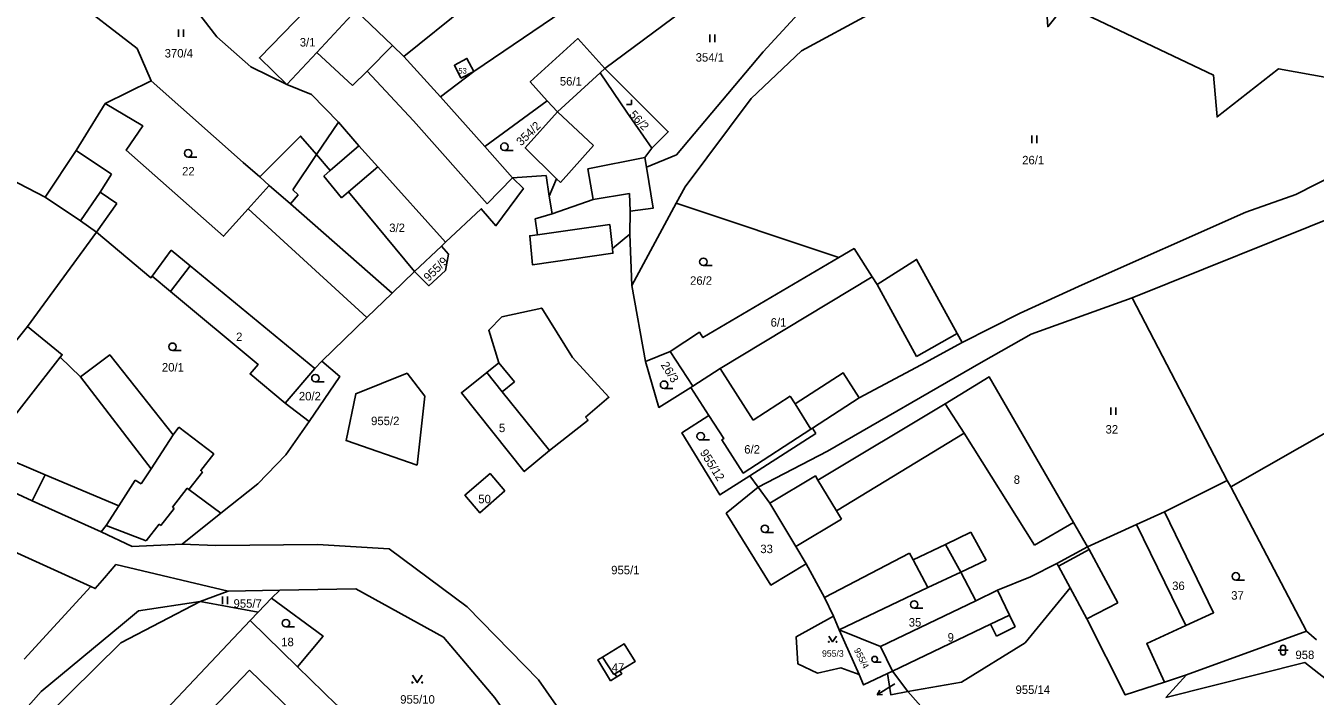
# Model space of a CAD drawing. Extents: x -7483133 to -743169, y -11317770 to -1127091.
# Drawn here: x -747956.4 to -747697.3, y -1130986.8 to -1130852.2 of the extents above; entities that cross this region are included whole.
import ezdxf

# ---------------------------------------------------------------- set-up
doc = ezdxf.new("R2010")
doc.units = 0
for name, color, linetype in [('Hranice parcel', 7, 'Continuous'), ('Parcelní čísla', 7, 'Continuous'), ('Pop  PČ popisy', 7, 'Continuous'), ('Vnitřní kresba', 7, 'Continuous'), ('Značky kultur', 7, 'Continuous')]:
    doc.layers.add(name, color=color, linetype=linetype)

msp = doc.modelspace()

# ---------------------------------------------------------------- linework, layer by layer
at = {"layer": 'Hranice parcel'}
for p, q in [((-747804.38, -1130834.32), (-747840.03, -1130860.79)), ((-747873.03, -1130866.5), (-747880.46, -1130858.39)), ((-747931.2, -1130863.28), (-747940.47, -1130867.84)), ((-747864.12, -1130876.49), (-747873.03, -1130866.5)), ((-747851.6, -1130867.26), (-747864.12, -1130876.49)), ((-747851.6, -1130867.26), (-747849.58, -1130869.48)), ((-747858.58, -1130882.72), (-747864.12, -1130876.49)), ((-747909.4, -1130882.58), (-747907.48, -1130884.27)), ((-747734.07, -1130906.85), (-747680.49, -1130885.34)), ((-747825.73, -1130887.83), (-747834.6, -1130904.4)), ((-747825.73, -1130887.83), (-747793.01, -1130898.76)), ((-747942.19, -1130893.69), (-747956.08, -1130912.6)), ((-747872.89, -1130896.5), (-747872.04, -1130895.7)), ((-747834.6, -1130904.4), (-747834.99, -1130894.09)), ((-747878.28, -1130901.53), (-747872.89, -1130896.5)), ((-747882.81, -1130905.92), (-747878.28, -1130901.53)), ((-747834.6, -1130904.4), (-747831.83, -1130919.6)), ((-747714.93, -1130943.52), (-747734.07, -1130906.85)), ((-747956.08, -1130912.6), (-747974.9, -1130935.77)), ((-747831.83, -1130919.6), (-747826.88, -1130917.6)), ((-747826.88, -1130917.6), (-747822.35, -1130924.58)), ((-747822.35, -1130924.58), (-747822.73, -1130924.82)), ((-747822.73, -1130924.82), (-747819.12, -1130930.45)), ((-747810.2, -1130931.39), (-747802.76, -1130926.61)), ((-747798.33, -1130933.02), (-747788.95, -1130926.93)), ((-747899.44, -1130931.65), (-747904.3, -1130927.98)), ((-747810.92, -1130942.58), (-747797.65, -1130934.06)), ((-747798.61, -1130933.2), (-747798.33, -1130933.02)), ((-747797.65, -1130934.06), (-747798.33, -1130933.02)), ((-747809.25, -1130944.84), (-747810.92, -1130942.58)), ((-747809.25, -1130944.84), (-747806.85, -1130948.1)), ((-747727.56, -1130949.81), (-747714.93, -1130943.52)), ((-747714.21, -1130944.8), (-747714.93, -1130943.52)), ((-747699.04, -1130973.8), (-747714.21, -1130944.8)), ((-747917.18, -1130950.1), (-747923.65, -1130945.33)), ((-747924.97, -1130956.33), (-747917.18, -1130950.1)), ((-747749.19, -1130960.19), (-747743.01, -1130956.84)), ((-747956.74, -1130979.41), (-747943.32, -1130964.83)), ((-747915.76, -1130965.72), (-747921.38, -1130967.81)), ((-747905.36, -1130965.53), (-747915.76, -1130965.72)), ((-747907.05, -1130967.14), (-747905.36, -1130965.53)), ((-747909.68, -1130969.99), (-747921.38, -1130967.81)), ((-747907.05, -1130967.14), (-747909.68, -1130969.99)), ((-747765.48, -1130967.66), (-747784.66, -1130976.88)), ((-747911.3, -1130971.64), (-747909.68, -1130969.99)), ((-747794.11, -1130970.77), (-747792.94, -1130973.48)), ((-747901.77, -1130980.96), (-747911.3, -1130971.64)), ((-747788.92, -1130982.46), (-747792.94, -1130973.48)), ((-747792.94, -1130973.48), (-747784.66, -1130976.88)), ((-747723.14, -1130982.58), (-747699.04, -1130973.8)), ((-747696.99, -1130975.53), (-747699.04, -1130973.8)), ((-747784.66, -1130976.88), (-747782.22, -1130981.78)), ((-747783.2, -1130982.29), (-747782.22, -1130981.78)), ((-747782.22, -1130981.78), (-747779.16, -1130985.88)), ((-747727.55, -1130984.01), (-747723.14, -1130982.58)), ((-747727.26, -1130987.09), (-747723.14, -1130982.58)), ((-747774.01, -1130991.73), (-747779.16, -1130985.88))]:
    msp.add_line(p, q, dxfattribs=at)
for points in [[(-747820.55, -1130816.09), (-747867.74, -1130848.23), (-747880.46, -1130858.39)], [(-747812.81, -1130825.22), (-747848.46, -1130849.27), (-747866.39, -1130861.37), (-747873.03, -1130866.5)], [(-747937.23, -1130830.7), (-747921.89, -1130849.4), (-747917.99, -1130854.46), (-747911.17, -1130860.49), (-747903.93, -1130864)], [(-747952.53, -1130886.62), (-747963.27, -1130881.1), (-747989.61, -1130862.33), (-748011.06, -1130841.51), (-748016.47, -1130840.3)], [(-747895.31, -1130844.05), (-747909.44, -1130858.68), (-747903.93, -1130864)], [(-747831.64, -1130880.59), (-747825.65, -1130878.15), (-747808.21, -1130857.46), (-747795.63, -1130843.76)], [(-747931.2, -1130863.28), (-747934.04, -1130856.8), (-747947.78, -1130846.14)], [(-747751.43, -1130846.33), (-747786.35, -1130849.61), (-747800.53, -1130857.22), (-747810.62, -1130866.79), (-747823.91, -1130884.54), (-747825.73, -1130887.83)], [(-747687.14, -1130864.03), (-747704.65, -1130860.86), (-747717, -1130870.51), (-747717.72, -1130862.13), (-747747.45, -1130847.99), (-747751.02, -1130852.43), (-747751.43, -1130846.33)], [(-747880.46, -1130858.39), (-747882.73, -1130856.2), (-747890.05, -1130849.13), (-747891.29, -1130847.94)], [(-747840.03, -1130860.79), (-747845.48, -1130854.8), (-747855.03, -1130863.49), (-747851.6, -1130867.26)], [(-747868.98, -1130862.72), (-747866.39, -1130861.37), (-747867.74, -1130858.78), (-747870.26, -1130860.14), (-747868.98, -1130862.72)], [(-747830.59, -1130876.82), (-747835.61, -1130869.57), (-747840.96, -1130861.66), (-747840.03, -1130860.79)], [(-747830.59, -1130876.82), (-747827.3, -1130873.5), (-747840.03, -1130860.79)], [(-747909.4, -1130882.58), (-747912.7, -1130879.65), (-747931.2, -1130863.28)], [(-747903.93, -1130864), (-747898.96, -1130866.03), (-747893.59, -1130871.58)], [(-747768.2, -1130915.84), (-747756.58, -1130909.94), (-747744.11, -1130904.25), (-747711.23, -1130889.62), (-747701.16, -1130886.13), (-747693.1, -1130881.99), (-747687.11, -1130871.26), (-747687.14, -1130864.03)], [(-747940.47, -1130867.84), (-747946.29, -1130877.28), (-747952.53, -1130886.62)], [(-747907.48, -1130884.27), (-747911.73, -1130888.98), (-747916.7, -1130894.49), (-747936.25, -1130877.17), (-747932.92, -1130872.33), (-747940.47, -1130867.84)], [(-747849.58, -1130869.48), (-747856.02, -1130876.74), (-747849.73, -1130882.95), (-747851.22, -1130886.4)], [(-747893.59, -1130871.58), (-747897.97, -1130878.1), (-747901.18, -1130874.36), (-747909.4, -1130882.58)], [(-747893.59, -1130871.58), (-747889.47, -1130876.3), (-747885.64, -1130880.57), (-747872.04, -1130895.7)], [(-747831.64, -1130880.59), (-747832, -1130878.65), (-747830.59, -1130876.82)], [(-747872.04, -1130895.7), (-747864.89, -1130888.95), (-747861.93, -1130892.38), (-747856.4, -1130884.91), (-747858.58, -1130882.72)], [(-747858.58, -1130882.72), (-747851.86, -1130882.31), (-747851.22, -1130886.4)], [(-747834.99, -1130894.09), (-747834.94, -1130889.44), (-747830.29, -1130888.84), (-747831.64, -1130880.59)], [(-747882.81, -1130905.92), (-747903.24, -1130887.99), (-747907.48, -1130884.27)], [(-747952.53, -1130886.62), (-747945.42, -1130891.38), (-747942.19, -1130893.69)], [(-747851.22, -1130886.4), (-747850.63, -1130889.96), (-747854.03, -1130890.99), (-747853.59, -1130894.17), (-747855.12, -1130894.39), (-747854.58, -1130900.2), (-747838.4, -1130897.9), (-747838.48, -1130896.91), (-747834.99, -1130894.09)], [(-747942.19, -1130893.69), (-747931.25, -1130902.83), (-747930.99, -1130902.52), (-747927.35, -1130905.55), (-747909.73, -1130920.21), (-747911.33, -1130922.13), (-747904.3, -1130927.98)], [(-747714.21, -1130944.8), (-747658.27, -1130912.95), (-747627.71, -1130894.75)], [(-747872.89, -1130896.5), (-747871.47, -1130898.11), (-747872.07, -1130901.37), (-747875.4, -1130904.41), (-747878.28, -1130901.53)], [(-747786.33, -1130902.63), (-747789.93, -1130896.95), (-747793.01, -1130898.76)], [(-747793.01, -1130898.76), (-747820.31, -1130914.83), (-747821.04, -1130913.77), (-747826.88, -1130917.6)], [(-747768.2, -1130915.84), (-747769.2, -1130914.03), (-747777.39, -1130899.14), (-747785.31, -1130904.19), (-747786.33, -1130902.63)], [(-747896.9, -1130919.58), (-747887.85, -1130910.81), (-747882.81, -1130905.92)], [(-747734.07, -1130906.85), (-747754.36, -1130914.15), (-747764.38, -1130919.82), (-747795.26, -1130937.61), (-747809.25, -1130944.84)], [(-747843.9, -1130930.84), (-747839.22, -1130926.8), (-747846.52, -1130918.84), (-747852.72, -1130908.9), (-747860.71, -1130910.68), (-747863.35, -1130913.36), (-747861.32, -1130919.89), (-747863.78, -1130921.85), (-747868.87, -1130925.9), (-747856.24, -1130941.74), (-747851.16, -1130937.49), (-747843.41, -1130931.39), (-747843.9, -1130930.84)], [(-747925.67, -1130932.84), (-747926.76, -1130934.36), (-747939.55, -1130918.32), (-747945.43, -1130922.74), (-747949.51, -1130918.78), (-747949.09, -1130918.27), (-747956.08, -1130912.6)], [(-747943.32, -1130964.83), (-747980.23, -1130948.11), (-748009.46, -1130932.87), (-748022.64, -1130922.41), (-748027.06, -1130916.24)], [(-747788.95, -1130926.93), (-747776.49, -1130920.27), (-747768.2, -1130915.84)], [(-747904.3, -1130927.98), (-747898.32, -1130921.01), (-747896.9, -1130919.58)], [(-747899.44, -1130931.65), (-747893.27, -1130922.65), (-747896.9, -1130919.58)], [(-747831.83, -1130919.6), (-747829.18, -1130928.84), (-747822.73, -1130924.82)], [(-747822.35, -1130924.58), (-747816.84, -1130921.05), (-747810.2, -1130931.39)], [(-747877.73, -1130940.47), (-747892.05, -1130935.51), (-747890.11, -1130926.12), (-747879.78, -1130921.99), (-747876.24, -1130926.56), (-747877.73, -1130940.47)], [(-747743.01, -1130956.84), (-747745.82, -1130951.95), (-747762.77, -1130922.74), (-747771.66, -1130928.1), (-747797.2, -1130943.47), (-747797.72, -1130942.61), (-747806.85, -1130948.1)], [(-747802.76, -1130926.61), (-747801.79, -1130928.13), (-747792.11, -1130921.93), (-747788.95, -1130926.93)], [(-747917.18, -1130950.1), (-747909.76, -1130944.17), (-747904.14, -1130938.37), (-747899.44, -1130931.65)], [(-747810.92, -1130942.58), (-747816.91, -1130946.43), (-747824.59, -1130933.96), (-747819.12, -1130930.45)], [(-747819.12, -1130930.45), (-747816.13, -1130935.12), (-747816.51, -1130935.36), (-747812.22, -1130942.04), (-747798.61, -1130933.2)], [(-747923.65, -1130945.33), (-747920.91, -1130941.82), (-747921.26, -1130941.54), (-747918.64, -1130938.18), (-747925.67, -1130932.84)], [(-747974.9, -1130935.77), (-747975.53, -1130936.55), (-747967.6, -1130941.88), (-747955.12, -1130947.63), (-747941.28, -1130953.85), (-747935.01, -1130956.79), (-747924.97, -1130956.33)], [(-747860.11, -1130945.6), (-747863.09, -1130942.14), (-747868.17, -1130946.48), (-747865.14, -1130950.05), (-747860.11, -1130945.6)], [(-747809.25, -1130944.84), (-747815.62, -1130950.1), (-747806.65, -1130964.52), (-747799.54, -1130960.27)], [(-747806.85, -1130948.1), (-747801.65, -1130956.79), (-747799.54, -1130960.27)], [(-747727.56, -1130949.81), (-747733.16, -1130952.36), (-747743.01, -1130956.84)], [(-747727.55, -1130984.01), (-747731.13, -1130976.23), (-747723.26, -1130972.63), (-747717.69, -1130970.09), (-747727.56, -1130949.81)], [(-747924.97, -1130956.33), (-747918.19, -1130956.61), (-747897.81, -1130956.39), (-747883.35, -1130957.23), (-747867.68, -1130968.89), (-747853.38, -1130983.52), (-747843.2, -1130998.16), (-747832.03, -1131034.24), (-747827.69, -1131050.62), (-747823.07, -1131065.32)], [(-747915.76, -1130965.72), (-747938.3, -1130960.4), (-747940.61, -1130963.08), (-747942.46, -1130965.22), (-747943.32, -1130964.83)], [(-747799.54, -1130960.27), (-747795.87, -1130967.04), (-747794.11, -1130970.77)], [(-747765.48, -1130967.66), (-747761.14, -1130965.57), (-747754.52, -1130962.87), (-747749.19, -1130960.19)], [(-747746.53, -1130965.11), (-747748.88, -1130960.76), (-747749.19, -1130960.19)], [(-747792.94, -1130973.48), (-747775.11, -1130965.02), (-747768.52, -1130961.91), (-747765.48, -1130967.66)], [(-747832.63, -1131062.43), (-747842.17, -1131030.42), (-747852.24, -1131001.44), (-747862.12, -1130987.14), (-747872.45, -1130974.99), (-747890.11, -1130965.25), (-747905.36, -1130965.53)], [(-747779.16, -1130985.88), (-747768.38, -1130984.02), (-747755.59, -1130976.12), (-747746.53, -1130965.11)], [(-747746.53, -1130965.11), (-747743.17, -1130971.3), (-747735.45, -1130986.58), (-747727.55, -1130984.01)], [(-747980.93, -1131019.45), (-747968.09, -1131002.39), (-747962.23, -1130995.86), (-747953.3, -1130985.9), (-747936.97, -1130972.39), (-747933.73, -1130969.71), (-747921.38, -1130967.81)], [(-747921.38, -1130967.81), (-747937.31, -1130976.12), (-747967.89, -1131006.15), (-747980.93, -1131019.45)], [(-747901.77, -1130980.96), (-747896.66, -1130974.79), (-747907.05, -1130967.14)], [(-747788.92, -1130982.46), (-747792.6, -1130981.16), (-747797.32, -1130982.19), (-747801.28, -1130980.31), (-747801.56, -1130974.89), (-747794.11, -1130970.77)], [(-747911.3, -1130971.64), (-747939.39, -1131001.36), (-747946.28, -1131008.68)], [(-747838.9, -1130983.72), (-747837.64, -1130982.94), (-747836.63, -1130982.32), (-747836.99, -1130981.73), (-747833.96, -1130979.87), (-747836.13, -1130976.33), (-747840.51, -1130978.98), (-747841.46, -1130979.55), (-747838.9, -1130983.72)], [(-747893.47, -1130989.15), (-747893.98, -1130988.57), (-747901.77, -1130980.96)], [(-747641.15, -1131027.46), (-747677.24, -1130997.39), (-747699.35, -1130980.06), (-747727.26, -1130987.09)], [(-747783.2, -1130982.29), (-747788.06, -1130984.58), (-747788.92, -1130982.46)], [(-747779.16, -1130985.88), (-747782.56, -1130986.54), (-747783.2, -1130982.29)]]:
    msp.add_lwpolyline(points, dxfattribs=at)
at = {"layer": 'Pop  PČ popisy'}
for p, q in [((-747782.79, -1130984.99), (-747785.33, -1130986.58)), ((-747785.33, -1130986.58), (-747784.75, -1130985.62)), ((-747785.33, -1130986.58), (-747784.22, -1130986.47)), ((-747781.73, -1130984.34), (-747782.79, -1130984.99))]:
    msp.add_line(p, q, dxfattribs=at)
at = {"layer": 'Vnitřní kresba'}
for p, q in [((-747890.05, -1130849.13), (-747897.92, -1130857.56)), ((-747887.82, -1130861.32), (-747882.73, -1130856.2)), ((-747897.92, -1130857.56), (-747903.93, -1130864)), ((-747897.92, -1130857.56), (-747890.77, -1130864.23)), ((-747887.82, -1130861.32), (-747890.77, -1130864.23)), ((-747878.46, -1130871.28), (-747887.82, -1130861.32)), ((-747840.96, -1130861.66), (-747849.58, -1130869.48)), ((-747842.34, -1130876.27), (-747849.58, -1130869.48)), ((-747863.67, -1130887.95), (-747878.46, -1130871.28)), ((-747946.29, -1130877.28), (-747939.2, -1130881.99)), ((-747895.21, -1130881.31), (-747889.47, -1130876.3)), ((-747848.96, -1130883.68), (-747842.34, -1130876.27)), ((-747897.97, -1130878.1), (-747902.71, -1130885.17)), ((-747897.97, -1130878.1), (-747895.21, -1130881.31)), ((-747832, -1130878.65), (-747843.45, -1130880.95)), ((-747939.2, -1130881.99), (-747941.45, -1130885.62)), ((-747896.52, -1130882.45), (-747895.21, -1130881.31)), ((-747892.98, -1130886.77), (-747896.52, -1130882.45)), ((-747891.57, -1130885.56), (-747885.64, -1130880.57)), ((-747858.58, -1130882.72), (-747863.67, -1130887.95)), ((-747843.45, -1130880.95), (-747842.38, -1130887.09)), ((-747902.71, -1130885.17), (-747901.69, -1130886.19)), ((-747849.73, -1130882.95), (-747848.96, -1130883.68)), ((-747945.42, -1130891.38), (-747941.45, -1130885.62)), ((-747938.14, -1130887.93), (-747942.19, -1130893.69)), ((-747941.45, -1130885.62), (-747938.14, -1130887.93)), ((-747901.69, -1130886.19), (-747903.24, -1130887.99)), ((-747891.57, -1130885.56), (-747892.98, -1130886.77)), ((-747878.28, -1130901.53), (-747891.57, -1130885.56)), ((-747850.63, -1130889.96), (-747842.38, -1130887.09)), ((-747842.38, -1130887.09), (-747835.08, -1130885.88)), ((-747835.08, -1130885.88), (-747834.94, -1130889.44)), ((-747887.85, -1130910.81), (-747911.73, -1130888.98)), ((-747839.02, -1130892.13), (-747853.59, -1130894.17)), ((-747838.48, -1130896.91), (-747839.02, -1130892.13)), ((-747927.18, -1130897.3), (-747930.99, -1130902.52)), ((-747923.37, -1130900.43), (-747927.18, -1130897.3)), ((-747923.37, -1130900.43), (-747927.35, -1130905.55)), ((-747923.37, -1130900.43), (-747898.32, -1130921.01)), ((-747786.33, -1130902.63), (-747816.84, -1130921.05)), ((-747785.31, -1130904.19), (-747777.39, -1130918.63)), ((-747769.2, -1130914.03), (-747777.39, -1130918.63)), ((-747949.51, -1130918.78), (-747964.11, -1130937.48)), ((-747861.32, -1130919.89), (-747858.22, -1130923.72)), ((-747931.2, -1130941.16), (-747945.43, -1130922.74)), ((-747860.68, -1130925.7), (-747863.78, -1130921.85)), ((-747858.22, -1130923.72), (-747860.68, -1130925.7)), ((-747860.68, -1130925.7), (-747851.16, -1130937.49)), ((-747801.79, -1130928.13), (-747798.61, -1130933.2)), ((-747767.79, -1130934.01), (-747771.66, -1130928.1)), ((-747926.76, -1130934.36), (-747931.2, -1130941.16)), ((-747793.47, -1130949.63), (-747767.79, -1130934.01)), ((-747753.68, -1130956.54), (-747767.79, -1130934.01)), ((-747964.11, -1130937.48), (-747952.52, -1130942.42)), ((-747955.12, -1130947.63), (-747952.52, -1130942.42)), ((-747952.52, -1130942.42), (-747937.72, -1130948.61)), ((-747933.19, -1130944.19), (-747931.2, -1130941.16)), ((-747937.72, -1130948.61), (-747934.42, -1130943.46)), ((-747934.42, -1130943.46), (-747933.19, -1130944.19)), ((-747924, -1130945.06), (-747926.95, -1130948.85)), ((-747923.65, -1130945.33), (-747924, -1130945.06)), ((-747797.2, -1130943.47), (-747793.47, -1130949.63)), ((-747937.72, -1130948.61), (-747940.26, -1130952.54)), ((-747926.6, -1130949.12), (-747929.28, -1130952.56)), ((-747926.95, -1130948.85), (-747926.6, -1130949.12)), ((-747793.47, -1130949.63), (-747792.49, -1130951.26)), ((-747940.26, -1130952.54), (-747941.28, -1130953.85)), ((-747932.25, -1130955.65), (-747940.26, -1130952.54)), ((-747929.63, -1130952.29), (-747932.25, -1130955.65)), ((-747929.28, -1130952.56), (-747929.63, -1130952.29)), ((-747801.65, -1130956.79), (-747792.49, -1130951.26)), ((-747753.68, -1130956.54), (-747745.82, -1130951.95)), ((-747733.16, -1130952.36), (-747723.26, -1130972.63)), ((-747766.45, -1130953.93), (-747771.54, -1130956.35)), ((-747763.42, -1130959.49), (-747766.45, -1130953.93)), ((-747771.54, -1130956.35), (-747778.1, -1130959.43)), ((-747771.54, -1130956.35), (-747768.52, -1130961.91)), ((-747748.88, -1130960.76), (-747742.69, -1130957.41)), ((-747742.69, -1130957.41), (-747743.01, -1130956.84)), ((-747736.92, -1130968.11), (-747742.69, -1130957.41)), ((-747778.81, -1130958.12), (-747795.87, -1130967.04)), ((-747778.81, -1130958.12), (-747778.1, -1130959.43)), ((-747778.1, -1130959.43), (-747775.11, -1130965.02)), ((-747768.52, -1130961.91), (-747763.42, -1130959.49)), ((-747761.14, -1130965.57), (-747758.74, -1130970.57)), ((-747743.17, -1130971.3), (-747736.92, -1130968.11)), ((-747758.74, -1130970.57), (-747762.53, -1130972.38)), ((-747758.74, -1130970.57), (-747757.54, -1130972.91)), ((-747762.53, -1130972.38), (-747782.22, -1130981.78)), ((-747761.33, -1130974.79), (-747762.53, -1130972.38)), ((-747757.54, -1130972.91), (-747761.33, -1130974.79)), ((-747840.51, -1130978.98), (-747838.26, -1130982.51)), ((-747911.42, -1130981.63), (-747934.8, -1131005.8)), ((-747902.74, -1130990.02), (-747911.42, -1130981.63)), ((-747838.26, -1130982.51), (-747838.01, -1130982.35)), ((-747838.01, -1130982.35), (-747836.99, -1130981.73)), ((-747838.01, -1130982.35), (-747837.64, -1130982.94))]:
    msp.add_line(p, q, dxfattribs=at)
at = {"layer": 'Značky kultur'}
for p, q in [((-747925.71, -1130854.44), (-747925.71, -1130852.94)), ((-747924.71, -1130854.44), (-747924.71, -1130852.94)), ((-747818.95, -1130855.49), (-747818.95, -1130853.99)), ((-747817.95, -1130855.49), (-747817.95, -1130853.99)), ((-747834.66, -1130868.06), (-747834.66, -1130867.06)), ((-747835.66, -1130868.06), (-747834.66, -1130868.06)), ((-747754.2, -1130875.77), (-747754.2, -1130874.27)), ((-747753.2, -1130875.77), (-747753.2, -1130874.27)), ((-747860.22, -1130877.25), (-747858.47, -1130877.25)), ((-747923.77, -1130878.57), (-747922.02, -1130878.57)), ((-747820.23, -1130900.36), (-747818.48, -1130900.36)), ((-747926.92, -1130917.42), (-747925.17, -1130917.42)), ((-747898.2, -1130923.72), (-747896.45, -1130923.72)), ((-747828.13, -1130925.05), (-747826.38, -1130925.05)), ((-747738.33, -1130930.36), (-747738.33, -1130928.86)), ((-747737.33, -1130930.36), (-747737.33, -1130928.86)), ((-747820.78, -1130935.39), (-747819.03, -1130935.39)), ((-747807.88, -1130953.97), (-747806.13, -1130953.97)), ((-747713.22, -1130963.53), (-747711.47, -1130963.53)), ((-747916.89, -1130968.34), (-747916.89, -1130966.84)), ((-747915.89, -1130968.34), (-747915.89, -1130966.84)), ((-747777.86, -1130969.18), (-747776.11, -1130969.18)), ((-747904.13, -1130972.92), (-747902.38, -1130972.92)), ((-747704.73, -1130977.6), (-747702.73, -1130977.6)), ((-747704.23, -1130977.1), (-747704.23, -1130978.1)), ((-747703.23, -1130978.1), (-747703.23, -1130977.1)), ((-747785.82, -1130980), (-747784.47, -1130980))]:
    msp.add_line(p, q, dxfattribs=at)
for points in [[(-747795.02, -1130974.76), (-747794.25, -1130975.92), (-747793.48, -1130974.76)], [(-747878.72, -1130982.59), (-747877.72, -1130984.09), (-747876.72, -1130982.59)]]:
    msp.add_lwpolyline(points, dxfattribs=at)
for centre, radius in [((-747923.77, -1130877.82), 0.75), ((-747860.22, -1130876.5), 0.75), ((-747820.23, -1130899.61), 0.75), ((-747926.92, -1130916.67), 0.75), ((-747898.2, -1130922.97), 0.75), ((-747828.13, -1130924.3), 0.75), ((-747820.78, -1130934.64), 0.75), ((-747807.88, -1130953.22), 0.75), ((-747713.22, -1130962.78), 0.75), ((-747777.86, -1130968.43), 0.75), ((-747904.13, -1130972.17), 0.75), ((-747795.02, -1130975.92), 0.077), ((-747793.48, -1130975.92), 0.077), ((-747785.81, -1130979.42), 0.577), ((-747878.72, -1130984.09), 0.1), ((-747876.72, -1130984.09), 0.1)]:
    msp.add_circle(centre, radius, dxfattribs=at)
for centre, start, end in [((-747703.73, -1130977.1), 0, 180), ((-747703.73, -1130978.1), 180, 359.9879)]:
    msp.add_arc(centre, 0.5, start, end, dxfattribs=at)

# ---------------------------------------------------------------- texts
at = {"layer": 'Parcelní čísla'}
for s, height, p in [('370/4', 1.7, (-747928.5, -1130858.59)), ('3/1', 1.7, (-747901.35, -1130856.38)), ('354/1', 1.7, (-747821.78, -1130859.42)), ('53', 1.14, (-747869.48, -1130861.84)), ('56/1', 1.7, (-747849.08, -1130864.22)), ('26/1', 1.7, (-747756.16, -1130880.04)), ('22', 1.7, (-747925, -1130882.27)), ('3/2', 1.7, (-747883.37, -1130893.64)), ('26/2', 1.7, (-747822.91, -1130904.23)), ('6/1', 1.7, (-747806.72, -1130912.63)), ('2', 1.7, (-747914.15, -1130915.53)), ('20/1', 1.7, (-747929.05, -1130921.64)), ('20/2', 1.7, (-747901.53, -1130927.44)), ('955/2', 1.7, (-747887.01, -1130932.41)), ('5', 1.7, (-747861.32, -1130933.81)), ('32', 1.7, (-747739.41, -1130934.1)), ('6/2', 1.7, (-747812.02, -1130938.12)), ('8', 1.7, (-747757.86, -1130944.2)), ('50', 1.7, (-747865.47, -1130948.1)), ('33', 1.7, (-747808.79, -1130958.11)), ('955/1', 1.7, (-747838.76, -1130962.36)), ('36', 1.7, (-747726.02, -1130965.52)), ('37', 1.7, (-747714.15, -1130967.45)), ('955/7', 1.7, (-747914.66, -1130969.07)), ('35', 1.7, (-747778.96, -1130972.85)), ('18', 1.7, (-747905.08, -1130976.8)), ('9', 1.7, (-747771.15, -1130975.87)), ('955/3', 1.304, (-747796.39, -1130978.91)), ('958', 1.7, (-747701.24, -1130979.38)), ('47', 1.7, (-747838.65, -1130981.92)), ('955/10', 1.7, (-747881.16, -1130988.33)), ('955/14', 1.7, (-747757.5, -1130986.38))]:
    msp.add_text(s, height=height, dxfattribs=at).set_placement(p)
for s, height, rotation, p in [('56/2', 1.7, 313, (-747835.26, -1130870.17)), ('354/2', 1.7, 44, (-747856.85, -1130876.45)), ('955/9', 1.7, 45, (-747875.44, -1130903.68)), ('26/3', 1.7, 302, (-747828.86, -1130920.32)), ('955/12', 1.7, 302, (-747820.99, -1130937.92)), ('955/4', 1.304, 297, (-747790.02, -1130977.57))]:
    msp.add_text(s, height=height, rotation=rotation, dxfattribs=at).set_placement(p)

doc.saveas('drawing.dxf')
